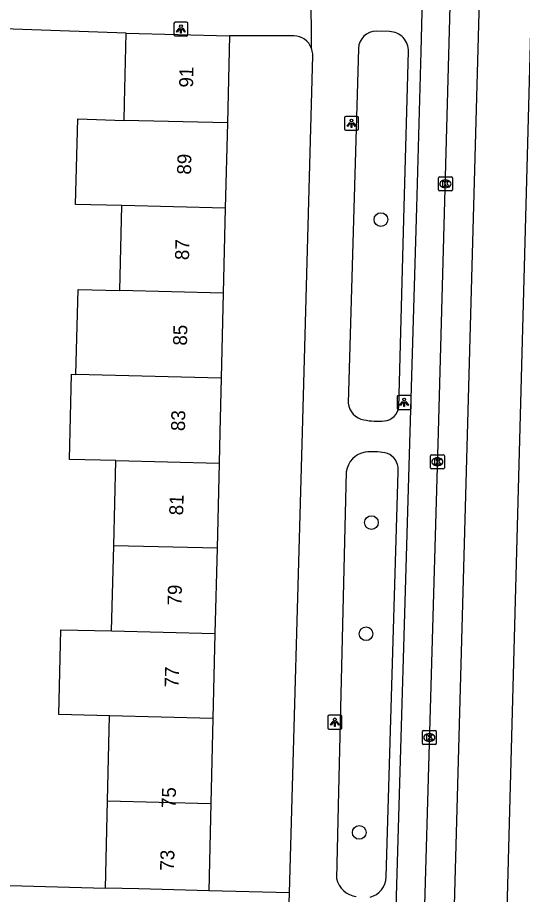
# Model space of a CAD drawing. Extents: x 162026 to 163499, y 387297 to 388169.
# Drawn here: x 162869.3 to 162905.4, y 387966.9 to 388029.7 of the extents above; entities that cross this region are included whole.
import ezdxf

# ---------------------------------------------------------------- set-up
doc = ezdxf.new("R2010")
doc.units = 0
for name, color, linetype in [('IMGEO_Boom', 7, 'Continuous'), ('IMGEO_Fietspad_gesloten', 7, 'Continuous'), ('IMGEO_Kolk', 7, 'Continuous'), ('IMGEO_Lichtpunt', 7, 'Continuous'), ('IMGEO_Pand', 7, 'Continuous'), ('IMGEO_Pand_nummerreeks', 7, 'Continuous'), ('IMGEO_Rijbaan_lokaal_gesloten', 7, 'Continuous'), ('IMGEO_Voetpad_open', 7, 'Continuous')]:
    doc.layers.add(name, color=color, linetype=linetype)

msp = doc.modelspace()

# ---------------------------------------------------------------- linework, layer by layer
at = {"layer": 'IMGEO_Boom'}
for centre in [(162895.282, 388015.21), (162894.6, 387993.532), (162894.214, 387985.579), (162893.727, 387971.363)]:
    msp.add_circle(centre, 0.489, dxfattribs=at)
at = {"layer": 'IMGEO_Fietspad_gesloten'}
msp.add_lwpolyline([(162901.494, 388077.516), (162899.383, 388000), (162898.278, 387962.027)], dxfattribs=at)
at = {"layer": 'IMGEO_Kolk'}
for p, q in [((162899.397, 388017.34), (162899.397, 388018.192)), ((162899.472, 388018.266), (162900.324, 388018.266)), ((162899.885, 388018.046), (162899.91, 388018.046)), ((162900.398, 388018.192), (162900.398, 388017.34)), ((162900.324, 388017.266), (162899.472, 388017.266)), ((162899.908, 388017.486), (162899.883, 388017.486)), ((162898.819, 387997.462), (162898.819, 387998.314)), ((162898.894, 387998.388), (162899.746, 387998.388)), ((162899.82, 387998.314), (162899.82, 387997.462)), ((162899.307, 387998.168), (162899.332, 387998.168)), ((162899.746, 387997.388), (162898.894, 387997.388)), ((162899.33, 387997.608), (162899.305, 387997.608)), ((162898.245, 387977.732), (162898.245, 387978.584)), ((162898.32, 387978.658), (162899.172, 387978.658)), ((162898.733, 387978.438), (162898.758, 387978.438)), ((162899.246, 387978.584), (162899.246, 387977.732)), ((162899.172, 387977.658), (162898.32, 387977.658)), ((162898.756, 387977.878), (162898.731, 387977.878))]:
    msp.add_line(p, q, dxfattribs=at)
for points in [[(162899.397, 388017.34), (162899.397, 388018.192)], [(162899.472, 388018.266), (162900.324, 388018.266)], [(162899.718, 388017.966), (162899.841, 388017.966), (162899.841, 388017.815), (162899.971, 388017.966), (162900.135, 388017.966), (162899.989, 388017.815), (162900.142, 388017.566), (162899.99, 388017.566), (162899.905, 388017.73), (162899.841, 388017.663), (162899.841, 388017.566), (162899.718, 388017.566), (162899.718, 388017.966)], [(162900.398, 388018.192), (162900.398, 388017.34)], [(162900.324, 388017.266), (162899.472, 388017.266)], [(162898.819, 387997.462), (162898.819, 387998.314)], [(162898.894, 387998.388), (162899.746, 387998.388)], [(162899.82, 387998.314), (162899.82, 387997.462)], [(162899.14, 387998.088), (162899.263, 387998.088), (162899.263, 387997.937), (162899.393, 387998.088), (162899.557, 387998.088), (162899.411, 387997.937), (162899.564, 387997.688), (162899.412, 387997.688), (162899.327, 387997.852), (162899.263, 387997.785), (162899.263, 387997.688), (162899.14, 387997.688), (162899.14, 387998.088)], [(162899.746, 387997.388), (162898.894, 387997.388)], [(162898.245, 387977.732), (162898.245, 387978.584)], [(162898.32, 387978.658), (162899.172, 387978.658)], [(162898.566, 387978.358), (162898.689, 387978.358), (162898.689, 387978.207), (162898.819, 387978.358), (162898.983, 387978.358), (162898.837, 387978.207), (162898.99, 387977.958), (162898.838, 387977.958), (162898.753, 387978.122), (162898.689, 387978.055), (162898.689, 387977.958), (162898.566, 387977.958), (162898.566, 387978.358)], [(162899.246, 387978.584), (162899.246, 387977.732)], [(162899.172, 387977.658), (162898.32, 387977.658)]]:
    msp.add_lwpolyline(points, dxfattribs=at)
for centre, start, end in [((162899.474, 388018.19), 91.55205, 178.44795), ((162899.474, 388018.19), 91.55205, 178.44795), ((162900.322, 388018.19), 1.55205, 88.44795), ((162900.322, 388018.19), 1.55205, 88.44795), ((162899.474, 388017.342), 181.55205, 268.44795), ((162899.474, 388017.342), 181.55205, 268.44795), ((162900.322, 388017.342), 271.55205, 358.44795), ((162900.322, 388017.342), 271.55205, 358.44795), ((162898.896, 387998.312), 91.55205, 178.44795), ((162898.896, 387998.312), 91.55205, 178.44795), ((162899.744, 387998.312), 1.55205, 88.44795), ((162899.744, 387998.312), 1.55205, 88.44795), ((162898.896, 387997.464), 181.55205, 268.44795), ((162898.896, 387997.464), 181.55205, 268.44795), ((162899.744, 387997.464), 271.55205, 358.44795), ((162899.744, 387997.464), 271.55205, 358.44795), ((162898.322, 387978.582), 91.55205, 178.44795), ((162898.322, 387978.582), 91.55205, 178.44795), ((162899.17, 387978.582), 1.55205, 88.44795), ((162899.17, 387978.582), 1.55205, 88.44795), ((162898.322, 387977.734), 181.55205, 268.44795), ((162898.322, 387977.734), 181.55205, 268.44795), ((162899.17, 387977.734), 271.55205, 358.44795), ((162899.17, 387977.734), 271.55205, 358.44795)]:
    msp.add_arc(centre, 0.0765, start, end, dxfattribs=at)
for centre, major_axis, ratio, start_param, end_param in [((162899.884, 388017.766), (-0.387, 0.002), 0.722429, 4.712389, 7.853982), ((162899.909, 388017.766), (-0.39, 0.002), 0.717154, 1.570796, 4.712389), ((162899.306, 387997.888), (-0.387, 0.002), 0.722429, 4.712389, 7.853982), ((162899.331, 387997.888), (-0.39, 0.002), 0.717154, 1.570796, 4.712389), ((162898.732, 387978.158), (-0.387, 0.002), 0.722429, 4.712389, 7.853982), ((162898.757, 387978.158), (-0.39, 0.002), 0.717154, 1.570796, 4.712389)]:
    msp.add_ellipse(centre, major_axis=major_axis, ratio=ratio, start_param=start_param, end_param=end_param, dxfattribs=at)
at = {"layer": 'IMGEO_Lichtpunt'}
for p, q in [((162880.466, 388029.247), (162880.466, 388028.44)), ((162880.466, 388029.247), (162880.466, 388028.44)), ((162881.368, 388029.342), (162880.56, 388029.342)), ((162881.368, 388029.342), (162880.56, 388029.342)), ((162881.462, 388028.44), (162881.462, 388029.247)), ((162881.462, 388028.44), (162881.462, 388029.247)), ((162880.56, 388028.346), (162881.368, 388028.346)), ((162880.56, 388028.346), (162881.368, 388028.346)), ((162892.672, 388022.503), (162892.672, 388021.696)), ((162892.672, 388022.503), (162892.672, 388021.696)), ((162893.574, 388022.598), (162892.766, 388022.598)), ((162893.574, 388022.598), (162892.766, 388022.598)), ((162893.668, 388021.696), (162893.668, 388022.503)), ((162893.668, 388021.696), (162893.668, 388022.503)), ((162892.766, 388021.602), (162893.574, 388021.602)), ((162892.766, 388021.602), (162893.574, 388021.602)), ((162896.446, 388002.534), (162896.446, 388001.727)), ((162896.446, 388002.534), (162896.446, 388001.727)), ((162897.348, 388002.629), (162896.54, 388002.629)), ((162897.348, 388002.629), (162896.54, 388002.629)), ((162897.442, 388001.727), (162897.442, 388002.534)), ((162897.442, 388001.727), (162897.442, 388002.534)), ((162896.54, 388001.633), (162897.348, 388001.633)), ((162896.54, 388001.633), (162897.348, 388001.633)), ((162891.486, 387979.657), (162891.486, 387978.85)), ((162891.486, 387979.657), (162891.486, 387978.85)), ((162892.388, 387979.752), (162891.58, 387979.752)), ((162892.388, 387979.752), (162891.58, 387979.752)), ((162892.482, 387978.85), (162892.482, 387979.657)), ((162892.482, 387978.85), (162892.482, 387979.657)), ((162891.58, 387978.756), (162892.388, 387978.756)), ((162891.58, 387978.756), (162892.388, 387978.756))]:
    msp.add_line(p, q, dxfattribs=at)
for points in [[(162880.84, 388028.911), (162880.879, 388028.883), (162880.691, 388028.621), (162880.653, 388028.648), (162880.84, 388028.911)], [(162880.942, 388028.863), (162880.989, 388028.863), (162880.989, 388028.541), (162880.942, 388028.541), (162880.942, 388028.863)], [(162881.052, 388028.883), (162881.09, 388028.91), (162881.277, 388028.648), (162881.238, 388028.62), (162881.052, 388028.883)], [(162893.046, 388022.167), (162893.085, 388022.139), (162892.897, 388021.877), (162892.859, 388021.904), (162893.046, 388022.167)], [(162893.148, 388022.119), (162893.195, 388022.119), (162893.195, 388021.797), (162893.148, 388021.797), (162893.148, 388022.119)], [(162893.258, 388022.139), (162893.296, 388022.166), (162893.483, 388021.904), (162893.444, 388021.876), (162893.258, 388022.139)], [(162896.82, 388002.198), (162896.859, 388002.17), (162896.671, 388001.908), (162896.633, 388001.935), (162896.82, 388002.198)], [(162896.922, 388002.15), (162896.969, 388002.15), (162896.969, 388001.828), (162896.922, 388001.828), (162896.922, 388002.15)], [(162897.032, 388002.17), (162897.07, 388002.197), (162897.257, 388001.935), (162897.218, 388001.907), (162897.032, 388002.17)], [(162891.86, 387979.321), (162891.899, 387979.293), (162891.711, 387979.031), (162891.673, 387979.058), (162891.86, 387979.321)], [(162891.962, 387979.273), (162892.009, 387979.273), (162892.009, 387978.951), (162891.962, 387978.951), (162891.962, 387979.273)], [(162892.072, 387979.293), (162892.11, 387979.32), (162892.297, 387979.058), (162892.258, 387979.03), (162892.072, 387979.293)]]:
    msp.add_lwpolyline(points, dxfattribs=at)
for centre in [(162880.965, 388029.045), (162893.171, 388022.301), (162896.945, 388002.332), (162891.985, 387979.455)]:
    msp.add_circle(centre, 0.0994, dxfattribs=at)
for centre, start, end in [((162880.56, 388029.247), 90, 180), ((162880.56, 388029.247), 90, 180), ((162881.368, 388029.247), 0, 90), ((162881.368, 388029.247), 0, 90), ((162880.56, 388028.44), 180, 270), ((162880.56, 388028.44), 180, 270), ((162881.368, 388028.44), 270, 0), ((162881.368, 388028.44), 270, 360), ((162892.766, 388022.503), 90, 180), ((162892.766, 388022.503), 90, 180), ((162893.574, 388022.503), 0, 90), ((162893.574, 388022.503), 0, 90), ((162892.766, 388021.696), 180, 270), ((162892.766, 388021.696), 180, 270), ((162893.574, 388021.696), 270, 0), ((162893.574, 388021.696), 270, 360), ((162896.54, 388002.534), 90, 180), ((162896.54, 388002.534), 90, 180), ((162897.348, 388002.534), 0, 90), ((162897.348, 388002.534), 0, 90), ((162896.54, 388001.727), 180, 270), ((162896.54, 388001.727), 180, 270), ((162897.348, 388001.727), 270, 0), ((162897.348, 388001.727), 270, 360), ((162891.58, 387979.657), 90, 180), ((162891.58, 387979.657), 90, 180), ((162892.388, 387979.657), 0, 90), ((162892.388, 387979.657), 0, 90), ((162891.58, 387978.85), 180, 270), ((162891.58, 387978.85), 180, 270), ((162892.388, 387978.85), 270, 0), ((162892.388, 387978.85), 270, 360)]:
    msp.add_arc(centre, 0.0946, start, end, dxfattribs=at)
at = {"layer": 'IMGEO_Pand'}
for points in [[(162876.89, 388022.31), (162876.92, 388023.541), (162877.041, 388028.539)], [(162877.041, 388028.539), (162884.438, 388028.359)], [(162884.438, 388028.359), (162884.287, 388022.126)], [(162876.742, 388016.224), (162873.423, 388016.301), (162873.572, 388022.417), (162876.89, 388022.31)], [(162884.287, 388022.126), (162876.89, 388022.31)], [(162884.287, 388022.126), (162884.139, 388016.04)], [(162876.594, 388010.138), (162876.742, 388016.224)], [(162884.139, 388016.04), (162876.742, 388016.224)], [(162884.139, 388016.04), (162883.991, 388009.953)], [(162873.447, 388004.136), (162873.617, 388010.221), (162876.594, 388010.138)], [(162883.991, 388009.953), (162876.594, 388010.138)], [(162883.991, 388009.953), (162883.843, 388003.867)], [(162876.298, 387997.966), (162872.983, 387998.049), (162873.136, 388004.145), (162873.447, 388004.136)], [(162883.843, 388003.867), (162873.447, 388004.136)], [(162883.843, 388003.867), (162883.749, 388000), (162883.695, 387997.781)], [(162876.15, 387991.879), (162876.298, 387997.966)], [(162876.298, 387997.966), (162883.695, 387997.781)], [(162883.695, 387997.781), (162883.547, 387991.694)], [(162876.002, 387985.793), (162876.15, 387991.879)], [(162883.547, 387991.694), (162876.15, 387991.879)], [(162883.547, 387991.694), (162883.398, 387985.608)], [(162875.854, 387979.707), (162872.228, 387979.795), (162872.376, 387985.863), (162876.002, 387985.793)], [(162876.002, 387985.793), (162883.398, 387985.608)], [(162883.398, 387985.608), (162883.25, 387979.522)], [(162875.706, 387973.621), (162875.854, 387979.707)], [(162883.25, 387979.522), (162875.854, 387979.707)], [(162883.25, 387979.522), (162883.102, 387973.436)], [(162875.554, 387967.381), (162875.706, 387973.621)], [(162875.706, 387973.621), (162883.102, 387973.436)], [(162883.102, 387973.436), (162882.95, 387967.201)], [(162882.95, 387967.201), (162877.952, 387967.323), (162875.554, 387967.381)]]:
    msp.add_lwpolyline(points, dxfattribs=at)
at = {"layer": 'IMGEO_Rijbaan_lokaal_gesloten'}
for points in [[(162899.815, 387939.393), (162903.619, 388077.509)], [(162907.308, 388077.349), (162903.572, 387939.298)]]:
    msp.add_lwpolyline(points, dxfattribs=at)
at = {"layer": 'IMGEO_Voetpad_open'}
for points in [[(162899.31, 388074.156), (162899.284, 388072.59), (162898.127, 388027.229), (162897.826, 388016.088), (162897.349, 388000), (162896.313, 387965.187)], [(162890.31, 388027.462), (162890.294, 388031.647)], [(162877.041, 388028.539), (162867.558, 388028.873)], [(162895.896, 388028.663), (162894.965, 388028.683)], [(162889.045, 388028.365), (162884.438, 388028.359)], [(162893.676, 388027.458), (162892.946, 388002.08)], [(162896.939, 388016.134), (162897.26, 388027.229)], [(162888.736, 387967.039), (162889.657, 388000), (162890.397, 388026.942), (162890.394, 388027.076)], [(162896.572, 388001.798), (162896.939, 388016.134)], [(162892.795, 387997.165), (162892.249, 387974.297), (162892.103, 387968.072)], [(162895.645, 387968.186), (162896.508, 387997.13), (162896.504, 387997.509)], [(162866.116, 387967.643), (162875.554, 387967.381)], [(162888.736, 387967.039), (162882.95, 387967.201)], [(162888.694, 387965.539), (162888.736, 387967.039)]]:
    msp.add_lwpolyline(points, dxfattribs=at)
for centre, radius, start, end in [((162894.936, 388027.423), 1.26, 88.66987, 178.41355), ((162895.865, 388027.268), 1.395, 358.39212, 88.74165), ((162889.011, 388026.98), 1.385, 20.3527, 88.60623), ((162889.028, 388026.981), 1.37, 3.98501, 20.56918), ((162894.301, 388002.227), 1.363, 186.1989, 259.88539), ((162895.403, 388001.988), 1.185, 276.40678, 350.76297), ((162895.038, 388005.61), 4.825, 258.33256, 275.91547), ((162894.442, 387996.94), 1.662, 99.90967, 172.23816), ((162894.649, 387993.205), 5.395, 80.20772, 95.24673), ((162895.36, 387997.39), 1.151, 5.91989, 79.61623), ((162894.148, 387968.194), 1.497, 283.68089, 359.70798), ((162893.73, 387968.429), 1.666, 192.35896, 262.46933)]:
    msp.add_arc(centre, radius, start, end, dxfattribs=at)

# ---------------------------------------------------------------- texts
at = {"layer": 'IMGEO_Pand_nummerreeks'}
for s, rotation, p in [('91', 88.64178, (162881.829, 388024.648)), ('89', 88.64178, (162881.682, 388018.419)), ('87', 88.64178, (162881.537, 388012.304)), ('85', 88.64178, (162881.392, 388006.188)), ('83', 88.64178, (162881.247, 388000.073)), ('81', 88.57071, (162881.121, 387994.046)), ('79', 88.57071, (162880.999, 387987.595)), ('77', 88.57355, (162880.791, 387981.727)), ('75', 88.57071, (162880.576, 387973.103)), ('73', 88.57071, (162880.464, 387968.622))]:
    msp.add_text(s, height=1, rotation=rotation, dxfattribs=at).set_placement(p)

doc.saveas('drawing.dxf')
